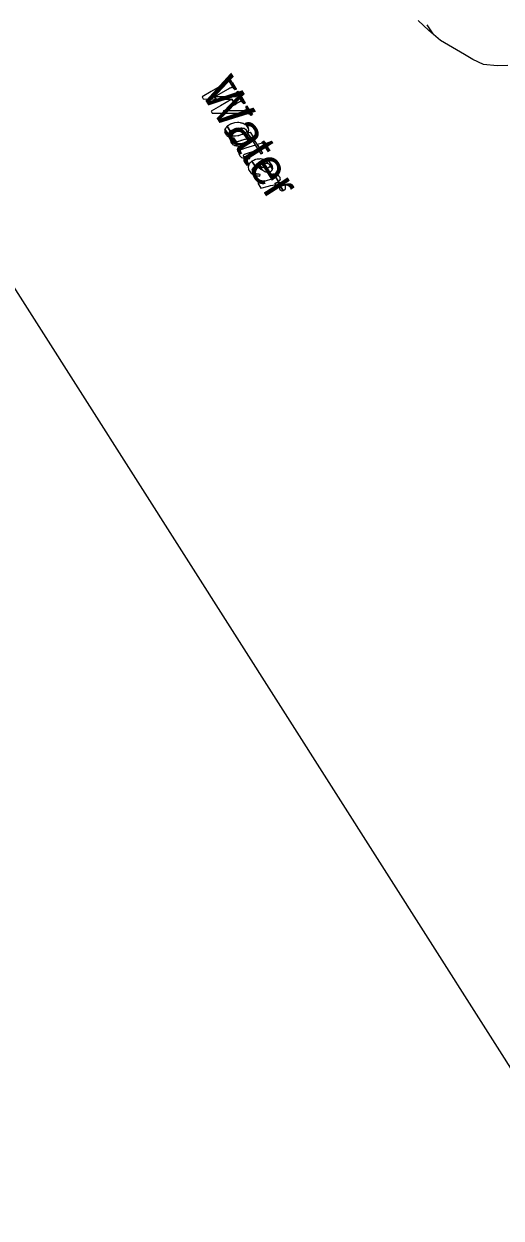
# Model space of a CAD drawing. Extents: x 3962991 to 3983549, y 181631 to 204078.
# Drawn here: x 3969221 to 3969866, y 192156 to 193769 of the extents above; entities that cross this region are included whole.
import ezdxf

# ---------------------------------------------------------------- set-up
doc = ezdxf.new("R2010")
doc.units = 0
for name, color, linetype in [('V-ANNO-MASK', 7, 'Continuous'), ('V-ANNO-MASK2', 7, 'Continuous'), ('V-GRID-FRAM', 7, 'Continuous'), ('V-RIVR-IDEN', 7, 'Continuous'), ('V-WETL-SWMP', 7, 'Continuous')]:
    doc.layers.add(name, color=color, linetype=linetype)

msp = doc.modelspace()

# ---------------------------------------------------------------- linework, layer by layer
at = {"layer": 'V-ANNO-MASK2'}
for points in [[(3969474.5, 193677.7), (3969462, 193670.4), (3969463.7, 193667.7), (3969481, 193667.5), (3969479.1, 193670.6), (3969496.9, 193681), (3969498.4, 193681.9), (3969498.5, 193682), (3969498.7, 193682), (3969499.5, 193682.5), (3969499.6, 193682.6), (3969499.9, 193682.7), (3969500, 193682.8), (3969500.2, 193682.8), (3969500.5, 193682.9), (3969501.2, 193683.2), (3969501.3, 193683.2), (3969501.4, 193683.3), (3969501.7, 193683.3), (3969502, 193683.4), (3969502.5, 193683.4), (3969502.6, 193683.4), (3969502.7, 193683.4), (3969502.8, 193683.4), (3969503, 193683.3), (3969503.6, 193683.1), (3969503.8, 193683), (3969504, 193682.8), (3969504.1, 193682.8), (3969504.1, 193682.7), (3969504.2, 193682.6), (3969504.2, 193682.6), (3969504.6, 193682.3), (3969504.8, 193682.2), (3969504.9, 193682.1), (3969505.3, 193681.5), (3969505.4, 193681.5), (3969505.5, 193681.4), (3969496, 193696.3), (3969496.1, 193696.1), (3969496.2, 193696), (3969496.8, 193694.8), (3969496.8, 193694.8), (3969496.9, 193694.5), (3969497.2, 193693.8), (3969497.2, 193693.5), (3969497.2, 193693.5), (3969497.2, 193693.5), (3969497.3, 193693.3), (3969497.3, 193693.1), (3969497.3, 193692.3), (3969497.2, 193692.2), (3969497.2, 193692.1), (3969497.1, 193692), (3969497.1, 193691.9), (3969496.9, 193691.4), (3969496.8, 193691.1), (3969496.6, 193691), (3969496.4, 193690.9), (3969496.4, 193690.8), (3969495.8, 193690.3), (3969495.6, 193690.1), (3969495.4, 193690), (3969495.3, 193689.9), (3969495.1, 193689.8), (3969494.9, 193689.7), (3969494.1, 193689.2), (3969494, 193689.1), (3969493.8, 193689), (3969492.4, 193688.2)], [(3969496, 193696.3), (3969496, 193696.3), (3969505.5, 193681.4), (3969505.6, 193681.3), (3969505.6, 193681.2), (3969505.7, 193681.1), (3969506.1, 193680.6), (3969506.3, 193680.3), (3969506.3, 193680.3), (3969506.4, 193680.3), (3969508.2, 193681.1), (3969503, 193689.3), (3969502.3, 193690.5), (3969502.1, 193690.8), (3969499.2, 193695.8), (3969498.3, 193697.3), (3969498.2, 193697.3), (3969498, 193697.2), (3969498, 193697.2), (3969498, 193697.2), (3969496.2, 193696.3), (3969496.1, 193696.3), (3969496.1, 193696.3), (3969496.1, 193696.3), (3969496.1, 193696.3), (3969496, 193696.3)], [(3969503.9, 193687.9), (3969503, 193689.3), (3969508.2, 193681.1), (3969508.2, 193681.1), (3969508.2, 193681.1), (3969508.4, 193681.2), (3969508.4, 193681.2), (3969504.2, 193687.4)], [(3969486.8, 193658.5), (3969474.2, 193651.2), (3969475.9, 193648.5), (3969493.1, 193648.5), (3969491.2, 193651.5), (3969506.6, 193660.4), (3969502.2, 193667.4)], [(3969500.2, 193670.5), (3969479.1, 193670.6), (3969481, 193667.5), (3969502.2, 193667.4), (3969506.6, 193660.4), (3969509.1, 193661.9), (3969510.6, 193662.8), (3969510.7, 193662.8), (3969510.8, 193662.9), (3969511.6, 193663.4), (3969511.8, 193663.5), (3969512, 193663.6), (3969512.2, 193663.7), (3969512.2, 193663.7), (3969512.3, 193663.8), (3969512.6, 193663.9), (3969513.3, 193664.3), (3969513.3, 193664.3), (3969513.5, 193664.4), (3969513.7, 193664.5), (3969514, 193664.5), (3969514.5, 193664.6), (3969514.5, 193664.6), (3969514.7, 193664.6), (3969514.8, 193664.6), (3969514.9, 193664.5), (3969515.5, 193664.4), (3969515.7, 193664.3), (3969516, 193664.1), (3969516, 193664), (3969516, 193664), (3969516.1, 193663.9), (3969510, 193673.6), (3969510, 193673.6), (3969510, 193673.5), (3969509.9, 193673.5), (3969509.9, 193673.4), (3969509.9, 193673.3), (3969509.7, 193672.8), (3969509.7, 193672.6), (3969509.6, 193672.5), (3969509.6, 193672.4), (3969509.5, 193672.4), (3969509.2, 193672), (3969509, 193671.8), (3969508.9, 193671.6), (3969508.8, 193671.5), (3969508.7, 193671.5), (3969508.1, 193671), (3969507.8, 193670.9), (3969507.7, 193670.8), (3969507.6, 193670.7), (3969507.3, 193670.5), (3969507.2, 193670.4), (3969506, 193670.4), (3969505.9, 193670.4), (3969505.7, 193670.4), (3969503.6, 193670.4)], [(3969508.6, 193676.8), (3969508.6, 193676.8), (3969518.3, 193661.4), (3969518.4, 193661.4), (3969520.2, 193662.2), (3969520.3, 193662.2), (3969515.6, 193669.6), (3969515.3, 193670.1), (3969511.3, 193676.7), (3969510.8, 193677.7), (3969510.7, 193677.7), (3969510.5, 193677.6), (3969510.5, 193677.6), (3969510.4, 193677.6)], [(3969509.5, 193675), (3969509.6, 193674.9), (3969517.5, 193662.5), (3969517.5, 193662.4), (3969517.6, 193662.3), (3969517.7, 193662.2), (3969517.8, 193662.1), (3969517.9, 193661.9), (3969517.9, 193662), (3969518.3, 193661.4), (3969518.3, 193661.4), (3969518.3, 193661.4), (3969508.6, 193676.8), (3969508.7, 193676.6), (3969508.9, 193676.2), (3969509.1, 193675.7), (3969509.2, 193675.5), (3969509.3, 193675.4), (3969509.4, 193675.2)], [(3969509.8, 193674.2), (3969510, 193673.6), (3969516.1, 193663.9), (3969516.5, 193663.7), (3969516.8, 193663.3), (3969516.9, 193663.2), (3969517.5, 193662.5), (3969509.6, 193674.9), (3969509.7, 193674.5), (3969509.7, 193674.4)], [(3969515.9, 193669.1), (3969515.6, 193669.6), (3969520.3, 193662.2), (3969520.3, 193662.2), (3969520.5, 193662.3), (3969519.8, 193663.3)], [(3969515.6, 193651.6), (3969491.2, 193651.5), (3969493.1, 193648.5), (3969517.7, 193648.4), (3969519.7, 193648.3), (3969519.9, 193648.3), (3969520.1, 193648.3), (3969521.2, 193648.3), (3969521.4, 193648.3), (3969521.8, 193648.3), (3969522, 193648.3), (3969522.2, 193648.3), (3969522.5, 193648.2), (3969523.5, 193648.2), (3969523.6, 193648.2), (3969523.8, 193648.1), (3969524.1, 193648.1), (3969524.4, 193648.1), (3969525.2, 193647.7), (3969525.2, 193647.7), (3969525.3, 193647.7), (3969525.5, 193647.6), (3969525.6, 193647.6), (3969525.8, 193647.5), (3969526.5, 193647.2), (3969526.6, 193647.1), (3969526.8, 193647.1), (3969526.8, 193647), (3969526.9, 193647), (3969527, 193646.9), (3969527.5, 193646.4), (3969527.7, 193646.2), (3969527.7, 193646.2), (3969528, 193645.9), (3969528.1, 193645.9), (3969521.5, 193656.1), (3969521.6, 193656.1), (3969521.6, 193655.7), (3969521.7, 193655.7), (3969521.7, 193655.5), (3969521.8, 193655), (3969521.9, 193654.8), (3969521.9, 193654.8), (3969521.9, 193654.8), (3969521.8, 193654.6), (3969521.8, 193654.5), (3969521.7, 193654), (3969521.6, 193653.8), (3969521.6, 193653.7), (3969521.6, 193653.6), (3969521.5, 193653.5), (3969521.2, 193653.1), (3969521, 193653), (3969520.9, 193652.8), (3969520.7, 193652.7), (3969520.7, 193652.6), (3969520, 193652.3), (3969519.7, 193652.2), (3969519.5, 193652.1), (3969519.4, 193652.1), (3969519.1, 193652), (3969518.9, 193652), (3969517.9, 193651.8), (3969517.8, 193651.7), (3969517.6, 193651.7)], [(3969520.5, 193662.3), (3969519.8, 193663.3), (3969520.5, 193662.3), (3969520.5, 193662.3)], [(3969521.5, 193656.2), (3969521.5, 193656.1), (3969528.1, 193645.9), (3969528.1, 193645.8), (3969528.2, 193645.8), (3969528.2, 193645.8), (3969528.2, 193645.8), (3969528.2, 193645.8), (3969528.3, 193645.8), (3969528.3, 193645.8), (3969528.3, 193645.8), (3969530.1, 193646.6), (3969530.1, 193646.6), (3969530.1, 193646.7), (3969530.2, 193646.7), (3969526.7, 193652.1), (3969523.1, 193658.1), (3969522.9, 193658), (3969522.9, 193658), (3969522.9, 193658), (3969521, 193657.3), (3969521, 193657.2), (3969521.1, 193657.1), (3969521.2, 193656.9), (3969521.3, 193656.5), (3969521.4, 193656.4), (3969521.4, 193656.3)], [(3969530.3, 193646.7), (3969526.7, 193652.1), (3969530.2, 193646.7)], [(3969496, 193631.1), (3969495.8, 193631), (3969500.2, 193624.1), (3969500.3, 193624.2), (3969500.9, 193624.6), (3969501.9, 193625.3), (3969502, 193625.4), (3969502.1, 193625.5), (3969502.2, 193625.5), (3969504.9, 193626.6), (3969505.6, 193626.9), (3969506.1, 193627.1), (3969506.4, 193627.2), (3969510.3, 193628.1), (3969511, 193628.2), (3969511.2, 193628.2), (3969514.6, 193628.6), (3969515.4, 193628.5), (3969516.4, 193628.4), (3969518.3, 193628.3), (3969518.8, 193628.1), (3969519.6, 193627.7), (3969520.9, 193627.1), (3969522.2, 193625.3), (3969524.1, 193622.3), (3969524.7, 193623), (3969524.7, 193623.1), (3969525.3, 193625.4), (3969524.9, 193627.6), (3969522.1, 193632.1), (3969520.5, 193632.9), (3969517.4, 193634.7), (3969517.2, 193634.7), (3969516.1, 193634.9), (3969515.9, 193635), (3969514.9, 193635.2), (3969514.2, 193635.3), (3969513.8, 193635.4), (3969511.8, 193635.8), (3969510.8, 193635.7), (3969510.1, 193635.7), (3969506.5, 193635.5), (3969506.4, 193635.5), (3969505.8, 193635.3), (3969501.9, 193634.3), (3969501.6, 193634.2), (3969501, 193634), (3969500.4, 193633.7), (3969497.9, 193632.2), (3969497.9, 193632.2), (3969497.7, 193632.1), (3969497.6, 193632), (3969496.6, 193631.4)], [(3969492.8, 193623.1), (3969492.8, 193622.9), (3969495.4, 193618.8), (3969495.7, 193618.5), (3969498.2, 193616.6), (3969498.3, 193616.6), (3969498.8, 193616.4), (3969500, 193616), (3969493, 193626.9), (3969493, 193625.5), (3969492.9, 193625.1), (3969492.9, 193624.9)], [(3969492.8, 193622.9), (3969495, 193619.1), (3969495.4, 193618.8)], [(3969493.7, 193627.9), (3969493, 193626.9), (3969500, 193616), (3969501.6, 193615.5), (3969501.6, 193615.5), (3969501.9, 193615.4), (3969501.9, 193615.5), (3969502, 193615.4), (3969500, 193618.6), (3969498.6, 193621), (3969498.7, 193621.4), (3969498.7, 193621.6), (3969498.9, 193622.3), (3969498.9, 193622.3), (3969499, 193622.8), (3969499.2, 193623.3), (3969499.8, 193623.8), (3969500.2, 193624.1), (3969495.8, 193631), (3969495.5, 193630.5), (3969495, 193629.8), (3969494.8, 193629.4), (3969494.6, 193629.1), (3969494.2, 193628.6), (3969494.1, 193628.5), (3969494, 193628.3), (3969493.9, 193628.2), (3969493.9, 193628.1), (3969493.7, 193627.9)], [(3969500.1, 193618.6), (3969500, 193618.6), (3969502, 193615.4), (3969502.1, 193615.4), (3969502.5, 193615.4), (3969502.7, 193615.3), (3969502.7, 193615.4), (3969503.4, 193615.3), (3969503.8, 193615.2), (3969504.4, 193615.1), (3969504.7, 193615.1), (3969508.4, 193609.4), (3969508.8, 193609.7), (3969509.3, 193609.9), (3969509.4, 193609.9), (3969509.4, 193609.9), (3969510.1, 193610.2), (3969511.2, 193610.7), (3969511.3, 193610.7), (3969511.5, 193610.8), (3969511.5, 193610.8), (3969511.6, 193610.8), (3969514.4, 193611.7), (3969515.1, 193611.9), (3969515.7, 193612.1), (3969516, 193612.2), (3969519.8, 193613.3), (3969520.4, 193613.5), (3969520.6, 193613.5), (3969523.6, 193614.4), (3969523.6, 193614.4), (3969524.3, 193614.6), (3969525.1, 193614.8), (3969526.6, 193615.3), (3969526.9, 193615.4), (3969527.4, 193615.5), (3969523.6, 193621.5), (3969524.1, 193622.2), (3969524.1, 193622.3), (3969522.2, 193625.3), (3969522.2, 193625.1), (3969522, 193624), (3969521.9, 193623.2), (3969521.7, 193623), (3969520.6, 193621.9), (3969520, 193621.3), (3969519.4, 193621), (3969516.6, 193619.7), (3969516.4, 193619.6), (3969515.9, 193619.5), (3969512.1, 193618.3), (3969511.7, 193618.2), (3969511.1, 193618.1), (3969510.4, 193618), (3969507.3, 193617.4), (3969507.3, 193617.4), (3969507, 193617.4), (3969506.9, 193617.4), (3969505.5, 193617.4), (3969504.6, 193617.4), (3969504.5, 193617.4), (3969503.8, 193617.5), (3969503.2, 193617.5), (3969502.9, 193617.5), (3969502.2, 193617.7), (3969501.7, 193617.9), (3969500.8, 193618.3), (3969500.6, 193618.4)], [(3969524.7, 193628.5), (3969522.1, 193632.1), (3969524.9, 193627.6), (3969524.7, 193628.5)], [(3969524.3, 193621.7), (3969523.6, 193621.5), (3969527.4, 193615.5), (3969528.1, 193615.7), (3969529.1, 193616), (3969529.2, 193616.1), (3969530.9, 193616.6), (3969531.4, 193616.7), (3969527.6, 193622.7), (3969527.1, 193622.6), (3969525.4, 193622), (3969525.3, 193622)], [(3969501, 193609.6), (3969501.3, 193608.6), (3969503, 193606.5), (3969503.3, 193606.4), (3969503.5, 193606.2), (3969505.5, 193605.2), (3969505.7, 193605.1), (3969506, 193605), (3969506, 193605), (3969507.1, 193604.8), (3969507.1, 193604.8), (3969508.6, 193604.5), (3969508.6, 193604.5), (3969508.9, 193604.4), (3969509, 193604.4), (3969509.1, 193604.4), (3969509.4, 193604.4), (3969507.4, 193607.6), (3969507.4, 193607.9), (3969507.5, 193608.7), (3969507.8, 193609), (3969508.1, 193609.2), (3969508.4, 193609.4), (3969504.7, 193615.1), (3969504.5, 193614.9), (3969504.1, 193614.8), (3969503.8, 193614.6), (3969503.3, 193614.3), (3969503.2, 193614.3), (3969502.9, 193614.1), (3969502.9, 193614.1), (3969502.8, 193614.1), (3969502.6, 193613.9), (3969502.6, 193613.9), (3969501.8, 193613.2), (3969501.2, 193612.6), (3969501.1, 193612.3), (3969501, 193612.1), (3969500.6, 193610.7), (3969500.8, 193610.2)], [(3969508.1, 193606.8), (3969507.4, 193607.6), (3969509.4, 193604.4), (3969509.6, 193604.4), (3969510.3, 193604.4), (3969510.7, 193604.4), (3969511.1, 193604.4), (3969512.1, 193604.5), (3969512.7, 193604.5), (3969512.9, 193604.5), (3969513.7, 193604.5), (3969513.7, 193604.5), (3969515, 193604.7), (3969515.1, 193604.7), (3969515.1, 193605.1), (3969515, 193605.3), (3969514.9, 193606.4), (3969514.4, 193606.4), (3969514.2, 193606.4), (3969514, 193606.4), (3969513.9, 193606.4), (3969512.6, 193606.3), (3969511.7, 193606.3), (3969511.5, 193606.3), (3969510.9, 193606.3), (3969509.9, 193606.3), (3969509.5, 193606.3), (3969508.9, 193606.5)], [(3969511.7, 193593.5), (3969512.9, 193590.8), (3969514, 193589.8), (3969515.4, 193588.6), (3969517, 193588), (3969519, 193587.3), (3969520.2, 193587.2), (3969518.4, 193590), (3969517.8, 193591), (3969518, 193591.5), (3969518.1, 193591.9), (3969518.1, 193592), (3969519.5, 193593), (3969519.8, 193593.1), (3969520.7, 193593.5), (3969521.1, 193593.6), (3969522.3, 193594), (3969524.9, 193594.9), (3969538.1, 193599.1), (3969534.1, 193605.3), (3969520.8, 193601.4), (3969518.2, 193600.5), (3969517, 193600.1), (3969516.6, 193600), (3969515.8, 193599.5), (3969515.4, 193599.3), (3969514, 193598.5), (3969513.9, 193598.4), (3969513.6, 193598.3), (3969513.4, 193597.9), (3969513.3, 193597.9), (3969512.7, 193597.1), (3969511.9, 193596), (3969511.7, 193594.4)], [(3969533.8, 193610.7), (3969531.2, 193609.8), (3969541.5, 193593.6), (3969544, 193594.7)], [(3969547.2, 193608.8), (3969536.7, 193606.1), (3969540.7, 193599.8), (3969551, 193603)], [(3969518.4, 193590), (3969518.4, 193590), (3969520.2, 193587.2), (3969520.2, 193587.2), (3969520.7, 193587.1), (3969521.1, 193587.1), (3969521.3, 193587.1), (3969523.3, 193586.9), (3969523.7, 193587), (3969524.8, 193587), (3969525.3, 193587.1), (3969526.7, 193587.1), (3969526.6, 193589.1), (3969525.5, 193589.1), (3969524, 193589), (3969523.5, 193589), (3969522.4, 193589), (3969522, 193589.1), (3969519.8, 193589.3), (3969519.7, 193589.4), (3969519.1, 193589.7)], [(3969531.4, 193584.6), (3969529.5, 193583.8), (3969533.9, 193576.8), (3969535.8, 193577.7), (3969537, 193576.5), (3969541.3, 193572.9), (3969537.8, 193578.5), (3969537.9, 193578.6), (3969538.7, 193578.8), (3969539.2, 193579), (3969540.7, 193579.5), (3969541.1, 193579.6), (3969541.5, 193579.8), (3969543.6, 193580.2), (3969544.9, 193580.5), (3969545.4, 193580.5), (3969546.3, 193580.7), (3969546.9, 193580.7), (3969549.5, 193580.8), (3969550.2, 193580.8), (3969550.2, 193580.8), (3969550.5, 193580.8), (3969551, 193580.6), (3969547.7, 193585.7), (3969547.3, 193585.7), (3969547, 193585.8), (3969546.2, 193585.9), (3969543.2, 193586.5), (3969542.6, 193586.6), (3969541.4, 193586.8), (3969540.9, 193586.7), (3969539.5, 193586.6), (3969537.4, 193586.3), (3969536.9, 193586.3), (3969536.4, 193586.2), (3969534.7, 193586), (3969534.2, 193585.8), (3969533.5, 193585.5), (3969533.3, 193585.5), (3969531.8, 193584.8)], [(3969549.6, 193584.6), (3969547.7, 193585.7), (3969551, 193580.6), (3969552.7, 193579.7), (3969553, 193579.6), (3969557.3, 193572.9), (3969557.7, 193573.6), (3969557.1, 193576.5), (3969556.8, 193578), (3969553.2, 193582.7), (3969551.2, 193583.8), (3969549.9, 193584.5)], [(3969524.9, 193572.5), (3969525.2, 193571.5), (3969528.3, 193567.3), (3969530.5, 193565.9), (3969532.8, 193564.6), (3969534, 193564.4), (3969530.2, 193570.3), (3969530.1, 193571.1), (3969530.1, 193571.1), (3969529.8, 193572.6), (3969530.3, 193573.4), (3969530.6, 193574), (3969530.9, 193574.5), (3969531.1, 193574.8), (3969532.5, 193575.8), (3969532.5, 193575.8), (3969533.5, 193576.6), (3969533.9, 193576.8), (3969529.5, 193583.8), (3969529.2, 193583.5), (3969528.2, 193582.6), (3969528.2, 193582.6), (3969526.9, 193581.4), (3969526.7, 193581.2), (3969526.3, 193580.8), (3969525.8, 193580.4), (3969525.5, 193579.4), (3969525.2, 193578.7), (3969525.1, 193578.3), (3969524.7, 193577.2), (3969524.2, 193575.8)], [(3969532, 193568.1), (3969530.2, 193570.3), (3969533.9, 193564.4), (3969534.4, 193564.3), (3969535.2, 193564.2), (3969536.3, 193564), (3969537.1, 193563.8), (3969537.8, 193563.7), (3969538.2, 193563.7), (3969540.3, 193563.5), (3969540.3, 193563.6), (3969540.6, 193565.6), (3969540.6, 193565.7), (3969540.5, 193565.7), (3969538.8, 193565.9), (3969538.8, 193565.9), (3969536.5, 193566.3), (3969536.1, 193566.3), (3969535.4, 193566.5), (3969534.4, 193567), (3969533, 193567.6)], [(3969538.1, 193578.3), (3969537.8, 193578.5), (3969541.3, 193572.9), (3969541.7, 193572.6), (3969543.2, 193571.8), (3969539.8, 193577.1)], [(3969540.6, 193576.7), (3969539.8, 193577.1), (3969543.2, 193571.8), (3969544, 193571.3), (3969546.9, 193569.8), (3969547.6, 193569.4), (3969548.2, 193569.3), (3969550.7, 193568.9), (3969552.4, 193568.7), (3969552.8, 193568.9), (3969552.8, 193568.9), (3969553.6, 193569.3), (3969554, 193569.5), (3969556.1, 193570.4), (3969556.4, 193571), (3969556.5, 193571.3), (3969556.7, 193571.6), (3969557.2, 193572.7), (3969557.3, 193572.9), (3969553, 193579.6), (3969554.1, 193577.6), (3969553.7, 193576.4), (3969553.5, 193576), (3969553.4, 193575.7), (3969552.9, 193575.4), (3969551, 193574.3), (3969550.5, 193574.3), (3969549.4, 193574.2), (3969548.9, 193574.1), (3969547.5, 193574), (3969544.7, 193574.9), (3969544, 193575.1), (3969543.4, 193575.3)], [(3969547.5, 193556.8), (3969537.3, 193553.9), (3969541.4, 193547.4), (3969551.7, 193550), (3969554.6, 193550.6), (3969557.7, 193551.3), (3969560.5, 193551.7), (3969560.6, 193551.7), (3969561.5, 193551.9), (3969561.6, 193551.9), (3969560.4, 193553.7), (3969560.6, 193553.8), (3969561.6, 193554.3), (3969561.9, 193554.4), (3969561.9, 193554.4), (3969561.9, 193554.4), (3969562, 193554.4), (3969562.2, 193554.5), (3969562.7, 193554.7), (3969562.8, 193554.8), (3969562.7, 193554.8), (3969562.8, 193554.8), (3969563.3, 193555), (3969563.6, 193555.1), (3969563.8, 193555.3), (3969563.9, 193555.3), (3969564.1, 193555.4), (3969564.1, 193555.4), (3969564.3, 193555.6), (3969564.7, 193555.8), (3969564.9, 193555.9), (3969565.3, 193556.2), (3969565.3, 193556.2), (3969565.4, 193556.2), (3969561.2, 193562.7), (3969561.2, 193562.7), (3969561.2, 193562.6), (3969561, 193562.1), (3969560.9, 193561.8), (3969560.5, 193561.5), (3969560.3, 193561.4), (3969560.1, 193561.2), (3969560.1, 193561.2), (3969559.8, 193561.1), (3969559.5, 193560.9), (3969559.1, 193560.6), (3969559.1, 193560.5), (3969559, 193560.5), (3969558.5, 193560.3), (3969558.3, 193560.2), (3969558.2, 193560.2), (3969558.2, 193560.2), (3969557.9, 193560.1), (3969556.9, 193559.6), (3969556.7, 193559.6), (3969556.6, 193559.5), (3969555.9, 193559.2), (3969555.7, 193559.2), (3969553.2, 193558.4), (3969550.2, 193557.5)], [(3969553, 193565.3), (3969553, 193565.3), (3969554, 193563.7), (3969554, 193563.7), (3969554.3, 193563.7), (3969555.5, 193563.9), (3969555.8, 193563.9), (3969555.8, 193563.9), (3969555.9, 193564), (3969554.8, 193565.6), (3969554.8, 193565.6), (3969554.8, 193565.6), (3969554.4, 193565.5), (3969553.3, 193565.4)], [(3969553, 193565.3), (3969553.1, 193563.5), (3969554, 193563.7)], [(3969555.1, 193565.6), (3969554.8, 193565.6), (3969555.9, 193564), (3969556.1, 193564), (3969556.8, 193564), (3969556.9, 193564), (3969556.9, 193564), (3969557.5, 193564), (3969558, 193564), (3969558.3, 193564), (3969558.3, 193564), (3969558.3, 193564), (3969558.6, 193564), (3969558.6, 193564), (3969558.9, 193564), (3969559.6, 193563.9), (3969559.9, 193563.8), (3969560.5, 193563.7), (3969560.6, 193563.7), (3969561.2, 193562.7), (3969565.4, 193556.2), (3969565.9, 193556.6), (3969566.5, 193556.9), (3969566.7, 193557.2), (3969567.4, 193558.3), (3969567.6, 193558.6), (3969567.7, 193558.7), (3969567.9, 193558.9), (3969567.7, 193560.6), (3969567.7, 193560.6), (3969567.6, 193560.8), (3969567.6, 193560.8), (3969567.6, 193561.4), (3969565.9, 193563.6), (3969565.8, 193563.7), (3969565.6, 193563.9), (3969564.3, 193564.6), (3969563.7, 193564.9), (3969563.5, 193565), (3969562.9, 193565.4), (3969561.4, 193565.6), (3969561, 193565.6), (3969560.1, 193565.7), (3969559.3, 193565.8), (3969559.2, 193565.9), (3969559.1, 193565.9), (3969558.6, 193565.9), (3969558.3, 193565.9), (3969557.8, 193565.9), (3969557.5, 193565.8), (3969557.2, 193565.8), (3969557.1, 193565.8), (3969556.8, 193565.8), (3969556.5, 193565.7), (3969555.8, 193565.7), (3969555.8, 193565.7), (3969555.8, 193565.7)], [(3969560.6, 193553.7), (3969560.4, 193553.7), (3969561.6, 193551.9), (3969561.8, 193551.9), (3969563.1, 193551.9), (3969563.5, 193551.9), (3969563.5, 193551.9), (3969563.5, 193551.9), (3969563.8, 193551.9), (3969564.5, 193551.9), (3969564.5, 193551.9), (3969564.6, 193551.9), (3969564.6, 193551.9), (3969565.3, 193551.8), (3969565.8, 193551.7), (3969566.2, 193551.6), (3969566.2, 193551.6), (3969566.8, 193551.1), (3969567.1, 193550.9), (3969571.5, 193544), (3969571.6, 193544), (3969572.1, 193544.2), (3969572.3, 193544.3), (3969572.7, 193544.5), (3969572.8, 193544.5), (3969573.3, 193545), (3969573.8, 193545.4), (3969573.8, 193545.4), (3969574.1, 193545.6), (3969574.7, 193546.9), (3969574.8, 193547.3), (3969574.8, 193547.3), (3969574.9, 193547.4), (3969574.9, 193547.9), (3969574.9, 193549.2), (3969574.7, 193549.8), (3969574.7, 193549.8), (3969574.6, 193549.9), (3969574.2, 193550.9), (3969573, 193552.5), (3969572.9, 193552.5), (3969572.7, 193552.6), (3969571.5, 193553.3), (3969570.9, 193553.6), (3969570.7, 193553.7), (3969570.3, 193553.8), (3969568.7, 193554.1), (3969568.3, 193554.1), (3969567.4, 193554.3), (3969566.6, 193554.3), (3969566.5, 193554.3), (3969566, 193554.2), (3969565.7, 193554.2), (3969565.2, 193554.2), (3969565, 193554.2), (3969564.8, 193554.2), (3969564.6, 193554.2), (3969564.5, 193554.2), (3969564.2, 193554.2), (3969563.8, 193554.2), (3969563.2, 193554.1), (3969563.2, 193554.1), (3969563.1, 193554.1), (3969562.5, 193554), (3969562.2, 193554), (3969562.2, 193554), (3969562.2, 193554), (3969561.8, 193553.9)], [(3969566.7, 193546.8), (3969567.1, 193545.5), (3969568.3, 193544.4), (3969568.3, 193544.4), (3969568.4, 193544.3), (3969568.7, 193544.2), (3969568.7, 193544.2), (3969569.7, 193543.8), (3969569.7, 193543.8), (3969569.8, 193543.8), (3969570.4, 193543.8), (3969570.8, 193543.9), (3969571.1, 193543.9), (3969571.1, 193543.9), (3969571.4, 193543.9), (3969571.5, 193544), (3969567.1, 193550.9), (3969567.2, 193550.5), (3969567.3, 193549.8), (3969567.4, 193549.7), (3969567.2, 193549.4), (3969567.1, 193549), (3969566.8, 193548.4), (3969566.8, 193548.3), (3969566.8, 193548.3), (3969566.7, 193547.3), (3969566.7, 193547), (3969566.7, 193546.9)]]:
    msp.add_lwpolyline(points, close=True, dxfattribs=at)
at = {"layer": 'V-GRID-FRAM'}
msp.add_lwpolyline([(3973881.1, 201670.7), (3982001.8, 189003.7), (3974929.2, 184418.3), (3966825.4, 197159.8), (3973881.1, 201670.7)], dxfattribs=at)
at = {"layer": 'V-WETL-SWMP'}
for p, q in [((3969768.3, 193760.1), (3969753.8, 193773.6)), ((3969765.6, 193768), (3969773.6, 193755.5)), ((3969784, 193746.5), (3969768.3, 193760.1)), ((3969816.4, 193727.8), (3969784, 193746.5)), ((3969827.9, 193720.8), (3969816.4, 193727.8)), ((3969842.3, 193714.4), (3969827.9, 193720.8)), ((3969860.8, 193712.2), (3969842.3, 193714.4)), ((3969875.1, 193712.9), (3969860.8, 193712.2))]:
    msp.add_line(p, q, dxfattribs=at)

# ---------------------------------------------------------------- texts
at = {"layer": 'V-ANNO-MASK'}
msp.add_text('Water', height=50, rotation=302.457, dxfattribs=at).set_placement((3969459.1, 193676.8))
at = {"layer": 'V-RIVR-IDEN'}
msp.add_text('Water', height=50, rotation=302.457, dxfattribs=at).set_placement((3969459.1, 193676.8))

doc.saveas('drawing.dxf')
